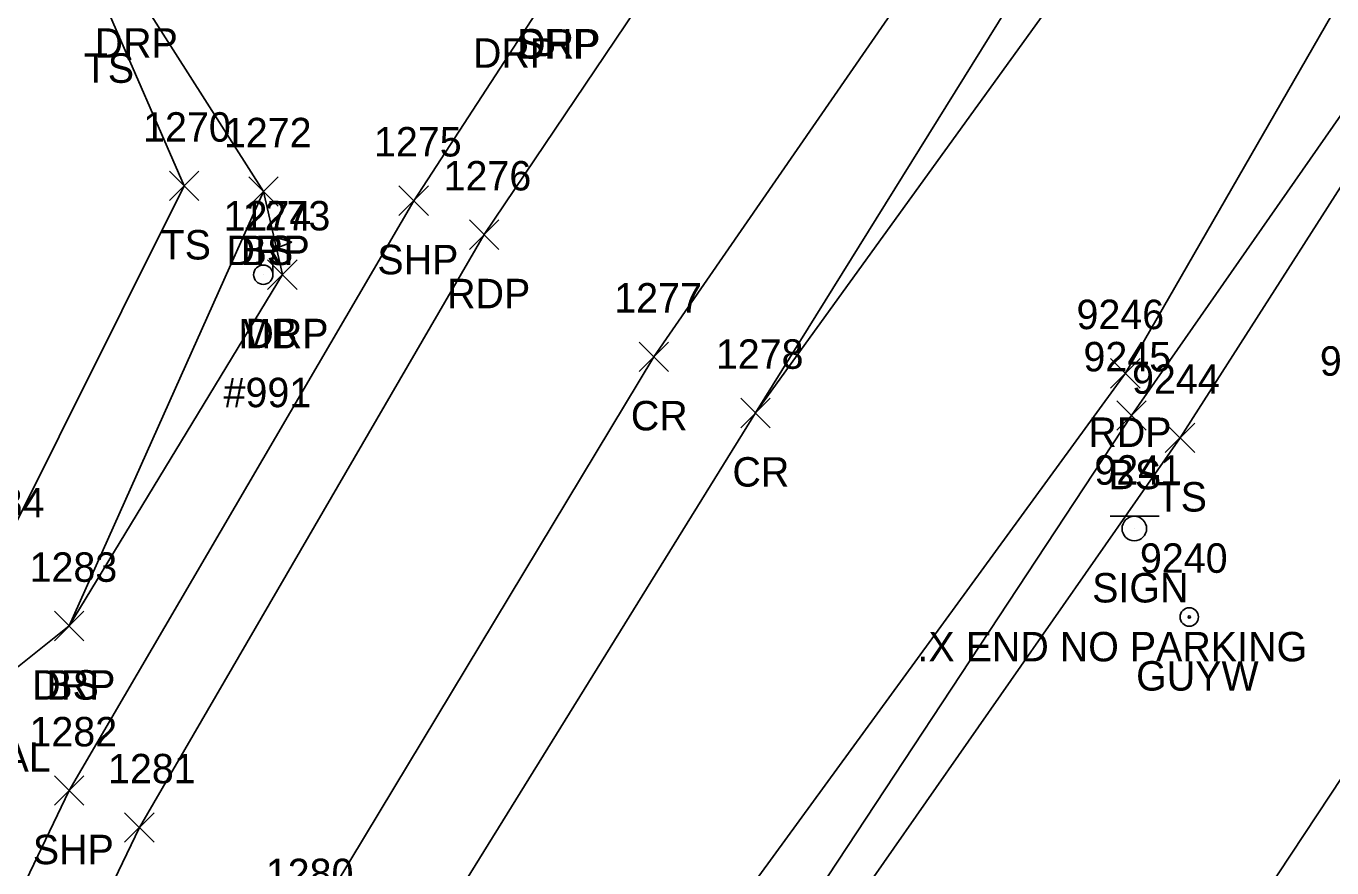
# Model space of a CAD drawing. Extents: x 1462089 to 1464015, y 730534 to 736144.
# Drawn here: x 1463296.3 to 1463384.9, y 735707.1 to 735764.3 of the extents above; entities that cross this region are included whole.
import ezdxf

# ---------------------------------------------------------------- set-up
doc = ezdxf.new("R2010")
doc.units = 0
for name, color, linetype in [('L_A', 7, 'Continuous'), ('L_C', 7, 'Continuous'), ('L_I', 7, 'Continuous'), ('L_TIC', 7, 'Continuous'), ('LAWA', 7, 'Continuous'), ('LELB', 7, 'Continuous'), ('LMB', 7, 'Continuous'), ('P_A', 7, 'Continuous'), ('P_I', 7, 'Continuous'), ('P_TIC', 7, 'Continuous'), ('PET', 7, 'Continuous'), ('PRC', 7, 'Continuous'), ('PSP', 7, 'Continuous'), ('R_A', 7, 'Continuous'), ('R_I', 7, 'Continuous'), ('R_TIC', 7, 'Continuous'), ('RDP', 7, 'Continuous'), ('S_A', 7, 'Continuous'), ('S_C', 7, 'Continuous'), ('S_I', 7, 'Continuous'), ('SSGN', 7, 'Continuous'), ('U_A', 7, 'Continuous'), ('U_I', 7, 'Continuous'), ('UPGW', 7, 'Continuous')]:
    doc.layers.add(name, color=color, linetype=linetype)

msp = doc.modelspace()

# ---------------------------------------------------------------- linework, layer by layer
at = {"layer": 'L_TIC'}
for points in [[(1463305.999, 735752.439), (1463307.999, 735754.439)], [(1463307.999, 735752.439), (1463305.999, 735754.439)], [(1463311.397, 735752.058), (1463313.397, 735754.058)], [(1463313.397, 735752.058), (1463311.397, 735754.058)], [(1463370.31, 735736.842), (1463372.31, 735738.842)], [(1463372.31, 735736.842), (1463370.31, 735738.842)], [(1463373.605, 735735.322), (1463375.605, 735737.322)], [(1463375.605, 735735.322), (1463373.605, 735737.322)], [(1463298.206, 735722.551), (1463300.206, 735724.551)], [(1463300.206, 735722.551), (1463298.206, 735724.551)]]:
    msp.add_lwpolyline(points, dxfattribs=at)
at = {"layer": 'LAWA'}
msp.add_lwpolyline([(1463323.15, 735530.752), (1463314.532, 735532.567), (1463317.389, 735573.319), (1463323.717, 735594.758), (1463346.667, 735624.961), (1463352.346, 735628.696), (1463353.167, 735632.531), (1463355.324, 735640.143), (1463356.395, 735643.581), (1463365.649, 735683.093), (1463391.713, 735722.544), (1463403.961, 735740.3), (1463427.422, 735756.068)], dxfattribs=at)
at = {"layer": 'LELB'}
for points in [[(1463288.005, 735783.242), (1463301.778, 735765.435), (1463306.999, 735753.439), (1463294.266, 735727.928), (1463287.054, 735719.38)], [(1463267.384, 735485.537), (1463275.104, 735504.266), (1463271.794, 735505.712), (1463269.401, 735506.214), (1463272.641, 735538.568), (1463289.115, 735583.373), (1463306.434, 735623.835), (1463322.206, 735657.565), (1463343.627, 735695.844), (1463371.31, 735737.842), (1463391.763, 735767.227), (1463403.726, 735765.693), (1463419.254, 735757.436)], [(1463258.272, 735455.49), (1463269.401, 735506.214), (1463276.447, 735536.933), (1463293.694, 735582.425), (1463308.548, 735622.568), (1463324.837, 735656.426), (1463345.876, 735695.122), (1463374.605, 735736.322), (1463393.171, 735765.349), (1463401.197, 735764.331), (1463417.923, 735754.727)], [(1463312.397, 735753.058), (1463299.206, 735723.551)]]:
    msp.add_lwpolyline(points, dxfattribs=at)
at = {"layer": 'LMB'}
for p, q in [((1463313.026, 735750.008), (1463314.32, 735749.626)), ((1463313.032, 735747.416), (1463313.031, 735750.01)), ((1463313.031, 735749.109), (1463314.314, 735749.617)), ((1463312.376, 735747.407), (1463312.376, 735747.407))]:
    msp.add_line(p, q, dxfattribs=at)
msp.add_circle((1463312.376, 735747.407), 0.656, dxfattribs=at)
at = {"layer": 'P_TIC'}
for points in [[(1463321.584, 735751.433), (1463323.584, 735753.433)], [(1463323.584, 735751.433), (1463321.584, 735753.433)], [(1463326.364, 735749.126), (1463328.364, 735751.126)], [(1463328.364, 735749.126), (1463326.364, 735751.126)], [(1463337.89, 735740.834), (1463339.89, 735742.834)], [(1463339.89, 735740.834), (1463337.89, 735742.834)], [(1463369.892, 735739.709), (1463371.892, 735741.709)], [(1463371.892, 735739.709), (1463369.892, 735741.709)], [(1463344.788, 735737.015), (1463346.788, 735739.015)], [(1463346.788, 735737.015), (1463344.788, 735739.015)], [(1463344.788, 735737.015), (1463346.788, 735739.015)], [(1463346.788, 735737.015), (1463344.788, 735739.015)], [(1463298.198, 735711.375), (1463300.198, 735713.375)], [(1463300.198, 735711.375), (1463298.198, 735713.375)], [(1463302.964, 735708.866), (1463304.964, 735710.866)], [(1463304.964, 735708.866), (1463302.964, 735710.866)]]:
    msp.add_lwpolyline(points, dxfattribs=at)
at = {"layer": 'PET'}
for points in [[(1463698.185, 736092.498), (1463641.811, 736058.189), (1463599.721, 736027.314), (1463560.658, 735995.699), (1463523.019, 735963.942), (1463494.796, 735939.527), (1463463.282, 735910.038), (1463425.768, 735873.357), (1463400.541, 735846.749), (1463379.514, 735822.77), (1463354.785, 735790.859), (1463327.364, 735750.126), (1463303.964, 735709.866), (1463270.765, 735640.839), (1463259.929, 735611.917), (1463240.54, 735546.067), (1463231.544, 735502.903), (1463225.182, 735462.153)], [(1463248.553, 735456.354), (1463255.135, 735496.275), (1463266.366, 735541.135), (1463282.34, 735581.341), (1463301.548, 735626.265), (1463318.111, 735660.258), (1463339.929, 735698.207), (1463370.892, 735740.709), (1463389.552, 735773.133), (1463416.655, 735806.527), (1463443.462, 735836.398), (1463484.056, 735876.973), (1463506.054, 735896.816), (1463539.545, 735927.709), (1463569.21, 735953.659), (1463600.515, 735982.098), (1463643.117, 736017.631), (1463670.376, 736036.924), (1463692.776, 736052.46), (1463723.727, 736070.908)]]:
    msp.add_lwpolyline(points, dxfattribs=at)
at = {"layer": 'PRC'}
for points in [[(1463704.51, 736080.855), (1463651.077, 736043.149), (1463612.925, 736011.944), (1463573.893, 735978.549), (1463538.768, 735947.728), (1463510.276, 735921.795), (1463479.067, 735892.992), (1463441.784, 735855.961), (1463412.128, 735824.422), (1463396.727, 735805.359), (1463373.735, 735776.743), (1463345.788, 735738.015), (1463321.527, 735698.833), (1463287.795, 735632.56), (1463273.789, 735599.712), (1463253.314, 735541.916), (1463243.535, 735500.802), (1463236.924, 735460.01)], [(1463704.51, 736080.855), (1463648.494, 736047.649), (1463607.522, 736017.953), (1463568.693, 735986.882), (1463529.798, 735956.025), (1463503.006, 735930.522), (1463471.824, 735901.132), (1463434.847, 735865.16), (1463410.446, 735837.341), (1463389.219, 735812.375), (1463366.799, 735782.254), (1463338.89, 735741.834), (1463315.326, 735702.748), (1463281.152, 735635.789), (1463269.52, 735603.256), (1463253.314, 735541.916)], [(1463410.446, 735837.341), (1463391.592, 735810.179), (1463371.116, 735778.772), (1463345.788, 735738.015)]]:
    msp.add_lwpolyline(points, dxfattribs=at)
at = {"layer": 'PSP'}
msp.add_lwpolyline([(1463693.791, 736098.345), (1463638.66, 736063.73), (1463595.973, 736031.456), (1463556.483, 735999.869), (1463519.271, 735968.481), (1463492.748, 735944.515), (1463459.609, 735913.162), (1463422.842, 735876.875), (1463397.693, 735849.469), (1463376.451, 735825.529), (1463357.93, 735802.253), (1463355.634, 735800.808), (1463342.886, 735783.251), (1463332.125, 735767.081), (1463322.584, 735752.433), (1463299.198, 735712.375), (1463283.485, 735679.618), (1463266.726, 735644.36), (1463256.188, 735612.819), (1463235.166, 735546.142), (1463227.643, 735503.571), (1463221.36, 735462.151)], dxfattribs=at)
at = {"layer": 'R_TIC'}
for points in [[(1463311.397, 735752.058), (1463313.397, 735754.058)], [(1463313.397, 735752.058), (1463311.397, 735754.058)], [(1463312.671, 735746.412), (1463314.671, 735748.412)], [(1463314.671, 735746.412), (1463312.671, 735748.412)], [(1463298.206, 735722.551), (1463300.206, 735724.551)], [(1463300.206, 735722.551), (1463298.206, 735724.551)]]:
    msp.add_lwpolyline(points, dxfattribs=at)
at = {"layer": 'RDP'}
msp.add_lwpolyline([(1463272.431, 735796.298), (1463288.005, 735783.242), (1463303.441, 735767.138), (1463312.397, 735753.058), (1463313.671, 735747.412), (1463299.206, 735723.551), (1463292.73, 735718.395), (1463288.084, 735716.849), (1463284.786, 735715.313), (1463277.342, 735715.42), (1463264.633, 735719.325), (1463242.477, 735729.948)], dxfattribs=at)
at = {"layer": 'SSGN'}
for p, q in [((1463369.854, 735731.001), (1463373.187, 735731.001)), ((1463371.5, 735730.168), (1463371.5, 735730.168))]:
    msp.add_line(p, q, dxfattribs=at)
msp.add_circle((1463371.5, 735730.168), 0.833, dxfattribs=at)
at = {"layer": 'UPGW'}
for radius in [0.625, 0.0833]:
    msp.add_circle((1463375.228, 735724.162), radius, dxfattribs=at)

# ---------------------------------------------------------------- texts
at = {"layer": 'L_A'}
for s, p in [('TS', (1463300.187, 735760.435)), ('TS', (1463305.408, 735748.439)), ('BS', (1463310.838, 735748.058)), ('MB', (1463310.683, 735742.407)), ('BS', (1463369.751, 735732.842)), ('TS', (1463373.014, 735731.322)), ('BS', (1463297.647, 735718.551))]:
    msp.add_text(s, height=2, dxfattribs=at).set_placement(p)
at = {"layer": 'L_C'}
msp.add_text('#991', height=2, dxfattribs=at).set_placement((1463309.684, 735738.407))
at = {"layer": 'L_I'}
for s, p in [('1270', (1463304.219, 735756.439)), ('1272', (1463309.704, 735756.058)), ('1274', (1463309.684, 735750.407)), ('9245', (1463368.05, 735740.842)), ('9244', (1463371.345, 735739.322)), ('1284', (1463291.573, 735730.928)), ('1283', (1463296.513, 735726.551))]:
    msp.add_text(s, height=2, dxfattribs=at).set_placement(p)
at = {"layer": 'P_A'}
for s, p in [('SHP', (1463329.661, 735762.081)), ('SHP', (1463320.119, 735747.433)), ('RDP', (1463324.853, 735745.126)), ('CR', (1463337.324, 735736.834)), ('RDP', (1463368.38, 735735.709)), ('CR', (1463344.221, 735733.015)), ('CR', (1463344.221, 735733.015)), ('SHP', (1463296.734, 735707.375))]:
    msp.add_text(s, height=2, dxfattribs=at).set_placement(p)
at = {"layer": 'P_I'}
for s, p in [('1275', (1463319.891, 735755.433)), ('1276', (1463324.617, 735753.126)), ('1277', (1463336.198, 735744.834)), ('9246', (1463367.577, 735743.709)), ('1278', (1463343.096, 735741.015)), ('1278', (1463343.096, 735741.015)), ('1282', (1463296.506, 735715.375)), ('1281', (1463301.838, 735712.866)), ('1280', (1463312.547, 735705.748))]:
    msp.add_text(s, height=2, dxfattribs=at).set_placement(p)
at = {"layer": 'R_A'}
for p in [(1463300.929, 735762.138), (1463329.613, 735762.081), (1463326.61, 735761.46), (1463309.885, 735748.058), (1463311.159, 735742.412), (1463296.694, 735718.551)]:
    msp.add_text('DRP', height=2, dxfattribs=at).set_placement(p)
at = {"layer": 'R_I'}
for s, p in [('1272', (1463309.704, 735756.058)), ('1273', (1463310.978, 735750.412)), ('1283', (1463296.513, 735726.551))]:
    msp.add_text(s, height=2, dxfattribs=at).set_placement(p)
at = {"layer": 'S_A'}
msp.add_text('SIGN', height=2, dxfattribs=at).set_placement((1463368.638, 735725.148))
at = {"layer": 'S_C'}
for s, p in [('.X END NO PARKING', (1463356.78, 735721.148)), ('LIGHT SIGNAL', (1463279.519, 735713.662))]:
    msp.add_text(s, height=2, dxfattribs=at).set_placement(p)
at = {"layer": 'S_I'}
msp.add_text('9241', height=2, dxfattribs=at).set_placement((1463368.788, 735733.148))
at = {"layer": 'U_A'}
msp.add_text('GUYW', height=2, dxfattribs=at).set_placement((1463371.622, 735719.162))
at = {"layer": 'U_I'}
for s, p in [('9242', (1463384.096, 735740.546)), ('9240', (1463371.882, 735727.162))]:
    msp.add_text(s, height=2, dxfattribs=at).set_placement(p)

doc.saveas('drawing.dxf')
